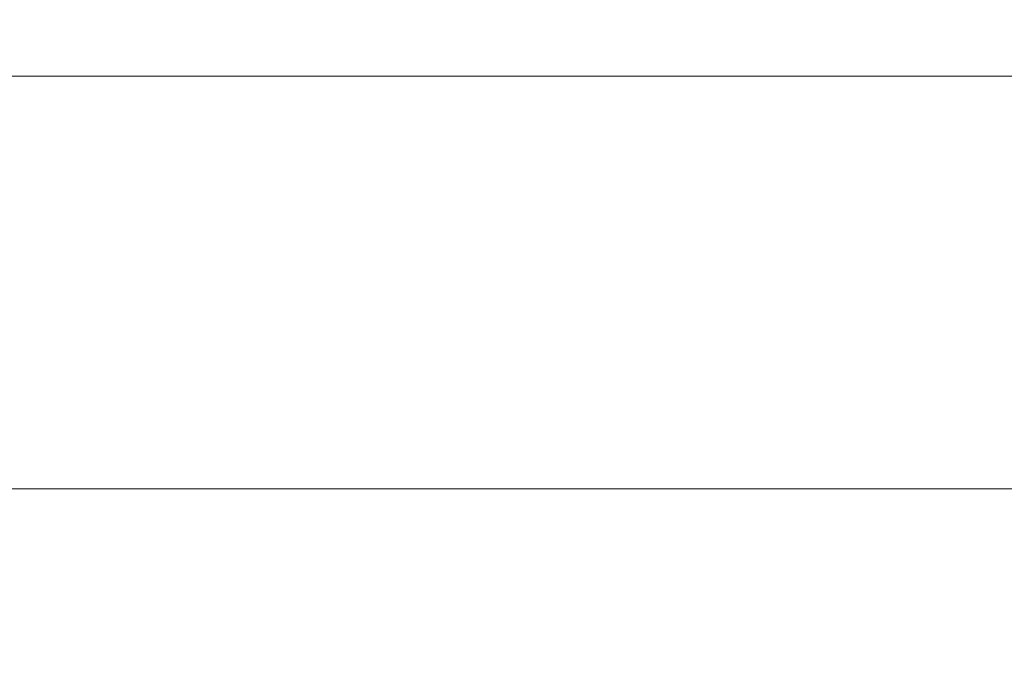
# Model space of a CAD drawing. Header units: millimetres. Extents: x 0 to 594, y 0 to 420.
# Tile 970 of 1056: x 162 to 197, y 367 to 390. Entities that reach past the tile are written whole.
import ezdxf

# ---------------------------------------------------------------- set-up
doc = ezdxf.new("R2010")
doc.units = ezdxf.units.MM
doc.layers.add('1', color=7, linetype='Continuous', true_color=0xffffff)
doc.styles.add('Arial', font='txt')
doc.dimstyles.get("Standard").update_dxf_attribs({"dimtxt": 0.18, "dimasz": 0.18, "dimexe": 0.18, "dimexo": 0.0625, "dimgap": 0.09, "dimtad": 0, "dimtih": 1, "dimtoh": 1, "dimdec": 4, "dimzin": 0, "dimdsep": 46, "dimtxsty": 'Standard', "dimcen": 0.09, "dimadec": 0, "dimazin": 0, "dimtfac": 1, "dimtdec": 4, "dimtofl": 0, "dimtmove": 0, "dimatfit": 3, "dimfxl": 0, "dimtolj": 1, "dimtzin": 0, "dimarcsym": 0})

# ---------------------------------------------------------------- blocks, each defined once
blk = doc.blocks.new('_U4')
at = {"layer": '1', "color": 18, "lineweight": 18}
for p, q in [((145.912, 334.177), (145.912, 389.862)), ((318.508, 353.437), (318.508, 389.862)), ((145.912, 387.862), (227.486, 387.862)), ((318.508, 387.862), (236.933, 387.862))]:
    blk.add_line(p, q, dxfattribs=at)
at = {"layer": '1', "color": 18}
for points in [[(145.912, 387.862), (149.412, 388.8), (149.412, 386.924)], [(318.508, 387.862), (315.008, 386.924), (315.008, 388.8)]]:
    blk.add_solid(points, dxfattribs=at)
at = {"layer": '1', "color": 18, "linetype": 'Continuous', "lineweight": 13, "insert": (229.172, 385.226), "char_height": 3.5, "attachment_point": 7, "line_spacing_factor": 1.047437, "style": 'Arial'}
blk.add_mtext('\\fArial|b0|i0;\\W1.0000;3.5', dxfattribs=at)

msp = doc.modelspace()

# ---------------------------------------------------------------- linework, layer by layer
at = {"layer": '1', "color": 8, "linetype": 'Continuous', "lineweight": 18}
msp.add_line((330.591, 373.247), (83.36, 373.247), dxfattribs=at)

# ---------------------------------------------------------------- dimensions: what is measured, and where the dimension line sits
at = {"layer": '1', "color": 18, "linetype": 'Continuous', "lineweight": 13}
dim = msp.add_linear_dim(base=(145.912, 387.862), p1=(318.508, 353.437), p2=(145.912, 334.177), dimstyle='Standard', override={"dimtxt": 3.5, "dimasz": 3.5, "dimexe": 2, "dimexo": 0, "dimgap": 1.5, "dimtih": 1, "dimtoh": 1, "dimdec": 1, "dimlfac": 0.02, "dimdsep": 46, "dimlunit": 2, "dimtxsty": 'Arial', "dimsah": 1, "dimse1": 0, "dimse2": 0, "dimsd1": 0, "dimsd2": 0, "dimclrd": 18, "dimclre": 18, "dimclrt": 18, "dimtol": 0, "dimtm": -0.1, "dimtfac": 1, "dimtdec": 2, "dimtofl": 1, "dimtmove": 0, "dimlwd": 18, "dimlwe": 18}, dxfattribs=at)
dim.commit()
dim.dimension.update_dxf_attribs({"geometry": '_U4', "text_midpoint": (232.21, 387.862), "dimtype": 160})

doc.saveas('drawing.dxf')
